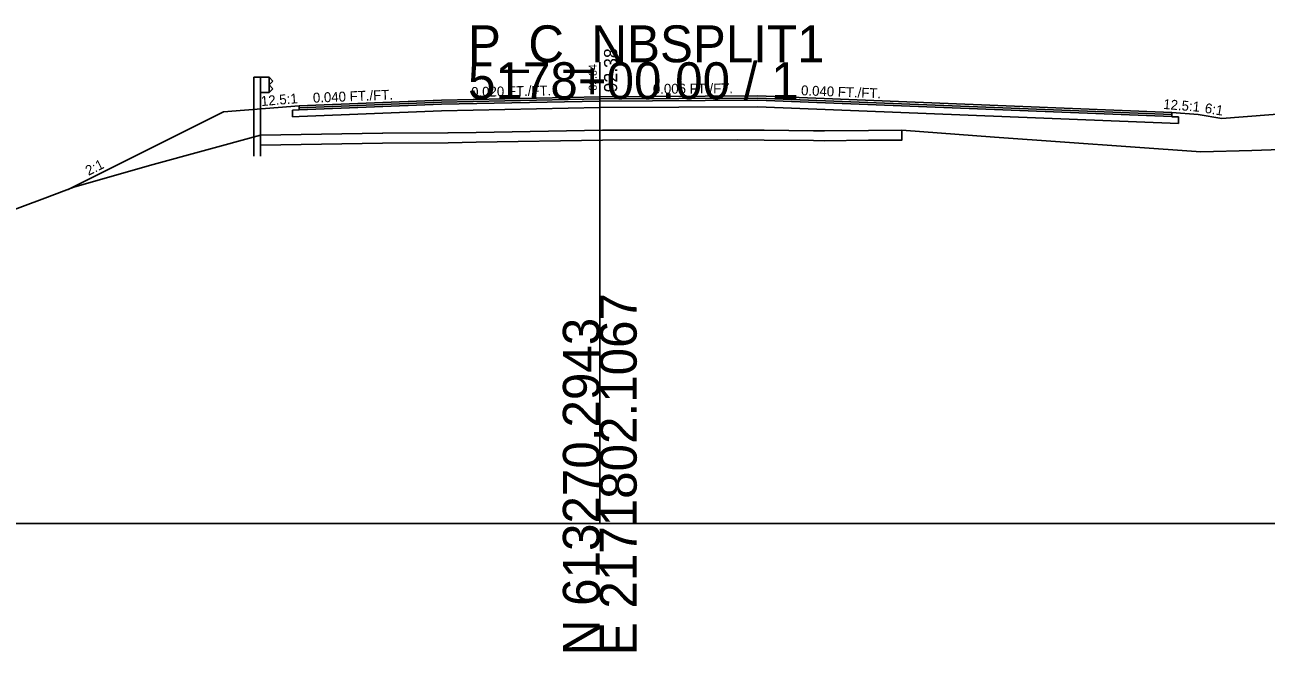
# Model space of a CAD drawing. Extents: x -26 to 1303, y -3010 to 12038.
# Drawn here: x 106.4 to 200.6, y 2490.3 to 2537.8 of the extents above; entities that cross this region are included whole.
import ezdxf

# ---------------------------------------------------------------- set-up
doc = ezdxf.new("R2010")
doc.units = 0
for name, color, linetype in [('RD_GPK_XS_Cell', 7, 'Continuous'), ('RD_PD_Final_TrvlWay', 7, 'Continuous'), ('RD_XS_Base', 7, 'Continuous'), ('RD_XS_ExGround', 7, 'Continuous'), ('RD_XS_ExPaveRet', 7, 'Continuous'), ('RD_XS_GR', 7, 'Continuous'), ('RD_XS_Greenside', 7, 'Continuous'), ('RD_XS_Pave', 7, 'Continuous'), ('RD_XS_PaveOvlay_CP', 7, 'Continuous'), ('RD_XS_TieSlope', 7, 'Continuous'), ('RD_XS_TX_Elev_EX', 7, 'Continuous'), ('RD_XS_TX_Elev_PR', 7, 'Continuous'), ('RD_XS_TX_ShdSlope', 7, 'Continuous'), ('RD_XS_TX_Slope', 7, 'Continuous')]:
    doc.layers.add(name, color=color, linetype=linetype)

msp = doc.modelspace()

# ---------------------------------------------------------------- linework, layer by layer
at = {"layer": 'RD_GPK_XS_Cell'}
for p, q in [((150, 2500), (150, 2535)), ((0, 2500), (150, 2500)), ((150, 2500), (300, 2500))]:
    msp.add_line(p, q, dxfattribs=at)
at = {"layer": 'RD_PD_Final_TrvlWay'}
for p, q in [((124.252, 2531.468), (123.752, 2531.428)), ((123.752, 2531.428), (123.752, 2527.863)), ((124.252, 2527.863), (124.252, 2531.468))]:
    msp.add_line(p, q, dxfattribs=at)
at = {"layer": 'RD_XS_Base'}
for p, q in [((138, 2531.817), (150, 2532.057)), ((150, 2532.057), (150, 2532.216)), ((150, 2532.216), (150, 2531.557)), ((162, 2532.128), (150, 2532.057)), ((150, 2532.057), (150, 2532.057)), ((150, 2532.057), (150, 2532.057)), ((150, 2532.057), (150, 2531.557)), ((193.41, 2530.872), (162, 2532.128)), ((126.69, 2531.365), (127.19, 2531.385)), ((126.69, 2530.865), (126.69, 2531.365)), ((126.69, 2531.365), (126.69, 2531.365)), ((127.19, 2531.385), (138, 2531.817)), ((127.19, 2531.385), (127.19, 2531.385)), ((138, 2531.317), (127.19, 2530.885)), ((138, 2531.817), (138, 2531.817)), ((150, 2531.557), (138, 2531.317)), ((138, 2531.317), (138, 2531.317)), ((150, 2531.557), (162, 2531.628)), ((150, 2531.557), (150, 2531.557)), ((150, 2531.557), (150, 2531.557)), ((150, 2531.557), (150, 2531.557)), ((162, 2531.628), (193.91, 2530.352)), ((127.19, 2530.885), (126.69, 2530.865)), ((126.69, 2530.865), (126.69, 2530.865)), ((126.69, 2530.865), (126.69, 2530.865)), ((127.19, 2530.885), (127.19, 2530.885)), ((193.91, 2530.851), (193.41, 2530.871)), ((193.41, 2530.871), (193.41, 2530.871)), ((193.91, 2530.352), (193.91, 2530.851)), ((193.91, 2530.851), (193.91, 2530.851)), ((193.91, 2530.351), (193.91, 2530.351)), ((193.91, 2530.351), (193.91, 2530.351))]:
    msp.add_line(p, q, dxfattribs=at)
at = {"layer": 'RD_XS_ExGround'}
msp.add_lwpolyline([(100.673, 2522.007), (107.902, 2524.688), (110.082, 2525.512), (115.841, 2527.162), (124.265, 2529.468), (133.524, 2529.608), (138.491, 2529.647), (140.632, 2529.677), (150.196, 2529.842), (160.436, 2529.855), (162.471, 2529.847), (166.222, 2529.803), (167.029, 2529.795), (170.401, 2529.833), (172.926, 2529.84), (179.953, 2529.325), (195.601, 2528.203), (199.471, 2528.296), (205.38, 2528.501)], dxfattribs=at)
at = {"layer": 'RD_XS_ExPaveRet'}
for p, q in [((150.196, 2529.842), (140.632, 2529.677)), ((166.222, 2529.803), (162.471, 2529.848)), ((167.029, 2529.795), (166.222, 2529.803))]:
    msp.add_line(p, q, dxfattribs=at)
for points in [[(172.926, 2529.84), (172.926, 2529.09), (172.926, 2529.09), (172.926, 2529.09), (170.401, 2529.083), (170.401, 2529.083), (167.029, 2529.045), (167.029, 2529.045), (166.222, 2529.053), (166.222, 2529.053), (162.471, 2529.097), (160.436, 2529.105), (160.436, 2529.105), (150.196, 2529.092), (150.196, 2529.092), (140.632, 2528.927), (140.632, 2528.927), (138.491, 2528.897), (138.491, 2528.897), (133.524, 2528.858), (133.524, 2528.858), (124.265, 2528.718), (124.265, 2528.718), (124.265, 2528.718), (124.265, 2529.468), (124.265, 2529.468), (133.524, 2529.608), (133.524, 2529.608), (138.491, 2529.647), (138.491, 2529.647), (140.632, 2529.677), (140.632, 2529.677), (150.196, 2529.842), (150.196, 2529.842), (160.436, 2529.855), (160.436, 2529.855), (162.471, 2529.848), (166.222, 2529.803), (166.222, 2529.803), (167.029, 2529.795), (167.029, 2529.795), (170.401, 2529.833), (170.401, 2529.833), (172.926, 2529.84), (172.926, 2529.84)], [(133.524, 2529.608), (124.265, 2529.468), (124.265, 2529.468), (124.265, 2528.718), (124.265, 2528.718), (133.524, 2528.858), (138.491, 2528.897), (140.632, 2528.927), (150.196, 2529.092), (160.436, 2529.105), (162.471, 2529.097), (166.222, 2529.053), (167.029, 2529.045), (170.401, 2529.083), (172.926, 2529.09), (172.926, 2529.09), (172.926, 2529.84), (172.926, 2529.84), (170.401, 2529.833), (167.029, 2529.795)], [(140.632, 2529.677), (138.491, 2529.647), (133.524, 2529.608)], [(162.471, 2529.848), (160.436, 2529.855), (150.196, 2529.842)]]:
    msp.add_lwpolyline(points, dxfattribs=at)
at = {"layer": 'RD_XS_GR'}
for p, q in [((123.752, 2531.428), (123.752, 2533.863)), ((123.752, 2533.863), (124.002, 2533.863)), ((124.002, 2533.863), (124.252, 2533.863)), ((124.252, 2533.863), (124.252, 2531.468)), ((124.252, 2532.696), (124.252, 2533.863)), ((124.252, 2533.863), (124.919, 2533.863)), ((125.19, 2533.571), (124.919, 2533.863)), ((124.919, 2533.863), (124.919, 2532.696)), ((124.919, 2533.863), (124.919, 2532.696)), ((124.919, 2533.28), (125.19, 2533.571)), ((125.19, 2532.988), (124.919, 2533.28)), ((124.919, 2533.28), (124.919, 2533.28)), ((124.919, 2532.696), (125.19, 2532.988)), ((125.19, 2533.571), (125.19, 2533.571)), ((125.19, 2532.988), (125.19, 2532.988)), ((124.919, 2532.696), (124.252, 2532.696)), ((124.919, 2532.696), (124.919, 2532.696)), ((124.919, 2532.696), (124.919, 2532.696)), ((124.252, 2531.468), (123.752, 2531.428))]:
    msp.add_line(p, q, dxfattribs=at)
at = {"layer": 'RD_XS_Greenside'}
for p, q in [((121.44, 2531.243), (109.658, 2525.352)), ((195.41, 2531.029), (197.19, 2530.733))]:
    msp.add_line(p, q, dxfattribs=at)
at = {"layer": 'RD_XS_Pave'}
for p, q in [((138, 2532.135), (127.19, 2531.703)), ((138, 2531.976), (127.19, 2531.544)), ((127.19, 2531.544), (138, 2531.976)), ((150, 2532.375), (138, 2532.135)), ((150, 2532.216), (138, 2531.976)), ((138, 2531.976), (150, 2532.216)), ((138, 2532.135), (138, 2532.135)), ((138, 2531.817), (150, 2532.057)), ((138, 2531.976), (138, 2531.976)), ((138, 2531.976), (138, 2531.976)), ((162, 2532.446), (150, 2532.375)), ((150, 2532.375), (150, 2532.375)), ((162, 2532.287), (150, 2532.216)), ((150, 2532.216), (162, 2532.287)), ((150, 2532.216), (150, 2532.216)), ((150, 2532.216), (150, 2532.057)), ((150, 2532.057), (150, 2532.216)), ((150, 2532.216), (150, 2532.216)), ((150, 2532.057), (162, 2532.128)), ((150, 2532.057), (150, 2532.057)), ((150, 2532.057), (150, 2532.057)), ((150, 2532.057), (150, 2532.057)), ((193.41, 2531.189), (162, 2532.446)), ((193.41, 2531.031), (162, 2532.287)), ((162, 2532.287), (193.41, 2531.031)), ((162, 2532.128), (193.41, 2530.872)), ((127.19, 2531.385), (138, 2531.817)), ((127.19, 2531.703), (127.19, 2531.703)), ((127.19, 2531.703), (127.19, 2531.544)), ((127.19, 2531.544), (127.19, 2531.544)), ((127.19, 2531.544), (127.19, 2531.385)), ((127.19, 2531.544), (127.19, 2531.544)), ((127.19, 2531.544), (127.19, 2531.544)), ((127.19, 2531.385), (127.19, 2531.385)), ((127.19, 2531.385), (127.19, 2531.385)), ((138, 2531.817), (138, 2531.817)), ((193.41, 2531.03), (193.41, 2531.189)), ((193.41, 2531.189), (193.41, 2531.189)), ((193.41, 2530.871), (193.41, 2531.03)), ((193.41, 2531.03), (193.41, 2531.03)), ((193.41, 2531.03), (193.41, 2531.03)), ((193.41, 2531.03), (193.41, 2531.03)), ((193.41, 2530.871), (193.41, 2530.871)), ((193.41, 2530.871), (193.41, 2530.871))]:
    msp.add_line(p, q, dxfattribs=at)
at = {"layer": 'RD_XS_PaveOvlay_CP'}
for p, q in [((138, 2532.135), (127.19, 2531.703)), ((150, 2532.375), (138, 2532.135)), ((138, 2532.135), (138, 2532.135)), ((162, 2532.446), (150, 2532.375)), ((150, 2532.375), (150, 2532.375)), ((193.41, 2531.189), (162, 2532.446)), ((127.19, 2531.703), (127.19, 2531.703)), ((193.41, 2531.189), (193.41, 2531.189))]:
    msp.add_line(p, q, dxfattribs=at)
at = {"layer": 'RD_XS_TieSlope'}
for p, q in [((127.19, 2531.703), (121.44, 2531.243)), ((193.41, 2531.189), (195.41, 2531.029)), ((203.031, 2531.2), (197.19, 2530.733))]:
    msp.add_line(p, q, dxfattribs=at)

# ---------------------------------------------------------------- texts
at = {"layer": 'RD_GPK_XS_Cell'}
for s, p in [('P_C_NBSPLIT1', (140, 2535)), ('5178+00.00 / 1', (140, 2532.2))]:
    msp.add_text(s, height=2.8, dxfattribs=at).set_placement(p)
for s, p in [('E 2171802.1067', (152.8, 2490)), ('N 613270.2943', (150, 2490))]:
    msp.add_text(s, height=2.8, rotation=90, dxfattribs=at).set_placement(p)
at = {"layer": 'RD_XS_TX_Elev_EX'}
msp.add_text('89.84', height=0.6, rotation=90, dxfattribs=at).set_placement((149.766, 2532.848))
at = {"layer": 'RD_XS_TX_Elev_PR'}
msp.add_text('92.38', height=1, rotation=90, dxfattribs=at).set_placement((151.321, 2532.717))
at = {"layer": 'RD_XS_TX_ShdSlope'}
for rotation, p in [(4.57392, (124.32, 2531.673)), (355.42608, (192.737, 2531.461))]:
    msp.add_text('12.5:1', height=0.75, rotation=rotation, dxfattribs=at).set_placement(p)
at = {"layer": 'RD_XS_TX_Slope'}
for s, rotation, p in [('0.040 FT./FT.', 2.29061, (128.247, 2531.931)), ('0.020 FT./FT.', 1.14576, (140.248, 2532.366)), ('0.006 FT./FT.', 0.33639, (154.032, 2532.609)), ('0.040 FT./FT.', 357.70939, (165.262, 2532.501)), ('6:1', 350.53582, (195.866, 2531.172)), ('2:1', 26.56505, (111.203, 2526.381))]:
    msp.add_text(s, height=0.75, rotation=rotation, dxfattribs=at).set_placement(p)

doc.saveas('drawing.dxf')
